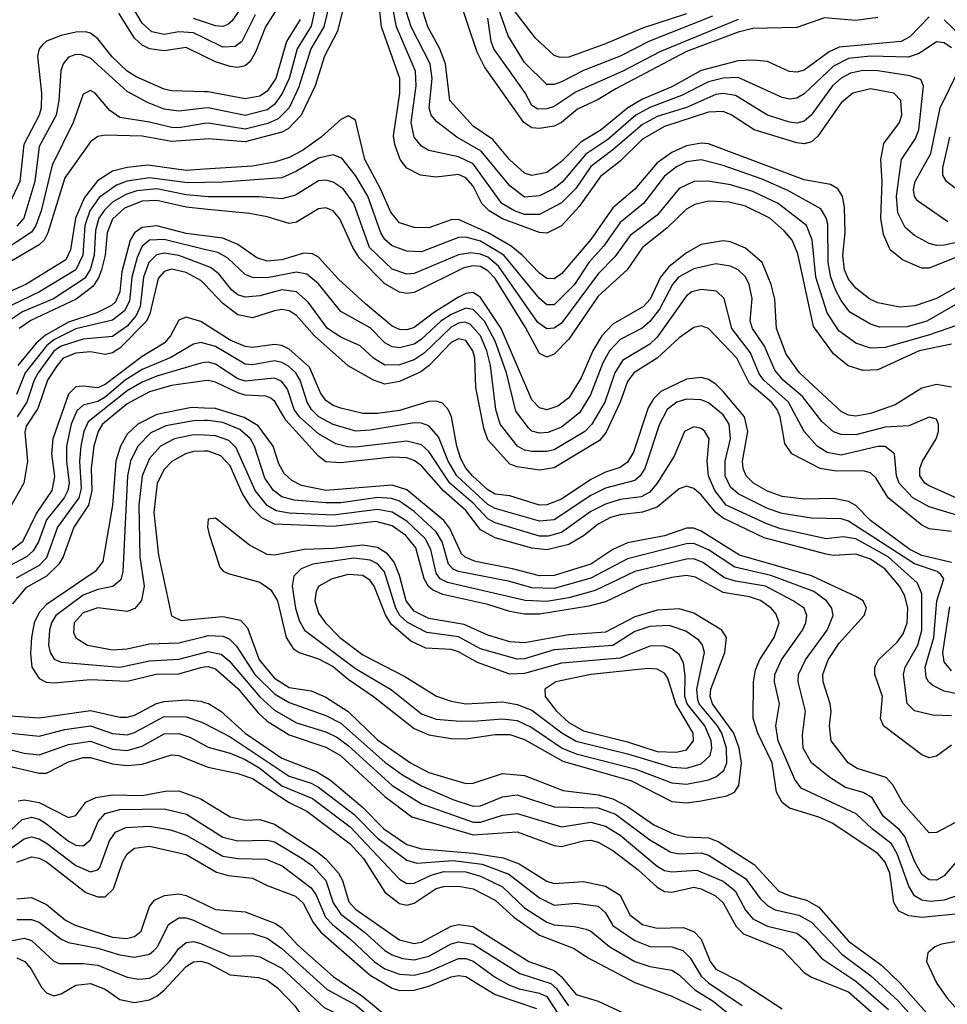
# Model space of a CAD drawing. Header units: inches. Extents: x 990535 to 1117859, y 769386 to 892122.
# Tile 769 of 1056: x 1069497 to 1072019, y 850253 to 852930. Entities that reach past the tile are written whole.
import ezdxf

# ---------------------------------------------------------------- set-up
doc = ezdxf.new("R2010")
doc.units = ezdxf.units.IN
doc.header["$MEASUREMENT"] = 0
doc.layers.add('B0865', color=7, linetype='Continuous')
doc.layers.add('B0875', color=7, linetype='Continuous')

msp = doc.modelspace()

# ---------------------------------------------------------------- linework, layer by layer
at = {"layer": 'B0865', "color": 5}
for points, elevation in [([(1070000, 852879.2), (1069970, 852893.8), (1069930, 852896.9), (1069890, 852889.5), (1069856.6, 852896.6), (1069830, 852920.5), (1069789.9, 852990)], 3260), ([(1070000, 852829.5), (1069950, 852854.4), (1069890, 852845.2), (1069850, 852850), (1069830, 852860.3), (1069810, 852879), (1069767.2, 852947.2)], 3280), ([(1070000, 852922.7), (1069970, 852932.9)], 3240), ([(1070000, 852733.7), (1069910, 852736.3), (1069890, 852741), (1069814.3, 852774.3), (1069790, 852790), (1069748.5, 852828.5), (1069710, 852877.8), (1069690, 852893), (1069676.4, 852896.4), (1069650, 852896.1), (1069610, 852886.4), (1069570, 852871.2), (1069559.1, 852860.9), (1069550.5, 852850), (1069546.1, 852830), (1069556.6, 852730), (1069555.7, 852690), (1069550, 852670), (1069508.8, 852590), (1069498.3, 852490), (1069470, 852430.4)], 3320), ([(1070000, 852689.1), (1069930, 852681.2), (1069890, 852686.2), (1069844.6, 852704.6), (1069790, 852734.8), (1069690, 852825), (1069665.7, 852834.3), (1069650, 852834.9), (1069630, 852827.7), (1069615.5, 852810), (1069609.2, 852790.8), (1069604.2, 852710), (1069596.4, 852670), (1069550, 852584.8), (1069538.8, 852490), (1069508.7, 852390), (1069490, 852368)], 3340), ([(1070000, 852647.1), (1069930, 852635.8), (1069910, 852636.4), (1069850, 852651.3), (1069770, 852664), (1069742.4, 852682.4), (1069702.3, 852730), (1069690, 852737.3), (1069670, 852727.3), (1069642.8, 852650), (1069586.2, 852533.8), (1069555.8, 852410), (1069541.4, 852370), (1069530, 852352.1), (1069450, 852299.5)], 3360), ([(1070000, 852605), (1069910, 852598.5), (1069830, 852612.9), (1069730, 852615.6), (1069710, 852612.4), (1069690, 852597.8), (1069620.6, 852499.4), (1069574.4, 852350), (1069563.9, 852330), (1069550, 852317.7), (1069434, 852250)], 3380), ([(1070000, 852523.2), (1069950, 852520.1), (1069846, 852534), (1069790, 852528), (1069750, 852518), (1069708.6, 852491.4), (1069673.6, 852446.4), (1069649.2, 852390), (1069635.6, 852304.4), (1069622.7, 852277.3), (1069513.8, 852210), (1069441.8, 852178.2)], 3420), ([(1070000, 852487.4), (1069953.4, 852486.6), (1069850, 852499.5), (1069790, 852490.7), (1069760.2, 852479.8), (1069713.8, 852446.2), (1069688, 852410), (1069674.5, 852370), (1069669.5, 852290), (1069650.3, 852250), (1069551.5, 852190), (1069450, 852141.4)], 3440), ([(1070000, 852449.4), (1069950, 852453.6), (1069870, 852469.5), (1069815.5, 852464.5), (1069785.6, 852454.4), (1069750, 852433.2), (1069727.7, 852412.3), (1069712.7, 852390), (1069703.5, 852356.5), (1069700.2, 852290), (1069689, 852250), (1069673.4, 852226.6), (1069589, 852171), (1069504.8, 852135.2), (1069470, 852112)], 3460), ([(1070000, 852414.8), (1069950, 852419.8), (1069870, 852438.3), (1069830, 852436.4), (1069782.6, 852417.4), (1069750, 852387.3), (1069735.3, 852350), (1069729.6, 852290), (1069719.9, 852250), (1069712.1, 852227.9), (1069695.9, 852204.1), (1069650.7, 852170), (1069528, 852112), (1069496.2, 852090)], 3480), ([(1070000, 852341.9), (1069950, 852348.1), (1069870, 852369.3), (1069830, 852365.2), (1069809.4, 852350.6), (1069798.1, 852330), (1069775.5, 852244.5), (1069770.1, 852189.9), (1069757.5, 852162.5), (1069747.1, 852152.9), (1069706.8, 852133.2), (1069630, 852107.9), (1069567.6, 852072.4), (1069542.6, 852050), (1069492, 851990)], 3520), ([(1070000, 852305.3), (1069890, 852331.8), (1069850, 852330.2), (1069830, 852313.7), (1069816.8, 852283.2), (1069802, 852230), (1069795.7, 852164.3), (1069782.1, 852137.9), (1069750, 852113.1), (1069650, 852089.8), (1069590, 852059.4), (1069570, 852043.2), (1069512.1, 851970), (1069489, 851911)], 3540), ([(1070000, 852262.5), (1069930, 852288.9), (1069890, 852295.3), (1069869.7, 852290.3), (1069848.8, 852270), (1069834, 852230), (1069824.6, 852150), (1069814.3, 852125.7), (1069790, 852096.8), (1069750, 852068.8), (1069670, 852061.4), (1069610, 852041.9), (1069590, 852028.2), (1069547.8, 851970), (1069536.8, 851950), (1069517, 851890), (1069490.2, 851850)], 3560), ([(1070000, 852210.3), (1069990, 852220.8), (1069950, 852242.1), (1069910, 852251.9), (1069890, 852244.8), (1069873.7, 852226.3), (1069851.4, 852130), (1069842.4, 852110), (1069770, 852036.5), (1069750, 852024.2), (1069730, 852019.6), (1069690, 852027.1), (1069650, 852023.6), (1069615.5, 852010), (1069599.3, 851990), (1069573.1, 851950), (1069547.2, 851872.8), (1069515.2, 851824.8), (1069511.1, 851808.9), (1069518.9, 851730), (1069508.6, 851670), (1069428.9, 851530)], 3580), ([(1070000, 852102.8), (1069990, 852109.1), (1069950, 852121.3), (1069930, 852113), (1069907.5, 852070), (1069889.9, 852050.1), (1069830, 852013.8), (1069730, 851938.2), (1069710, 851928.8), (1069670, 851933.7), (1069650, 851931.3), (1069630, 851911.7), (1069587.3, 851790), (1069583.8, 851750), (1069592.1, 851687.9), (1069585.3, 851650), (1069544.1, 851590), (1069504.9, 851510), (1069430, 851453.1)], 3620), ([(1070000, 852049.7), (1069990, 852052.5), (1069970, 852047.7), (1069908.6, 852011.4), (1069830, 851978.8), (1069784.3, 851950), (1069730, 851903.8), (1069710, 851892.3), (1069670, 851881.6), (1069653.2, 851866.8), (1069637.2, 851830), (1069625.1, 851770), (1069624.8, 851730), (1069631.9, 851670), (1069628.8, 851650), (1069618.2, 851630), (1069570.4, 851570), (1069548.2, 851510), (1069534.3, 851485.7), (1069516.3, 851470), (1069470, 851445)], 3640), ([(1070000, 851997.5), (1069990, 851996.4), (1069870, 851960.3), (1069830, 851944.3), (1069790, 851921), (1069683.8, 851836.2), (1069671.4, 851810), (1069663.3, 851770), (1069660.5, 851730), (1069664.2, 851655.8), (1069658.7, 851630), (1069600, 851550), (1069570, 851467.1), (1069550, 851446.5), (1069488.2, 851411.8)], 3660), ([(1070000, 851947.7), (1069910, 851935.1), (1069850, 851918.5), (1069790, 851885.1), (1069722.9, 851830), (1069710.4, 851810), (1069698.6, 851770), (1069691.8, 851710), (1069693.8, 851650), (1069684.7, 851610), (1069644.5, 851550), (1069615.4, 851470), (1069603.8, 851450), (1069570, 851417.4), (1069514.6, 851385.4), (1069478.4, 851341.6)], 3680), ([(1070000, 851874.1), (1069964.6, 851875.4), (1069870, 851856.8), (1069818.2, 851830), (1069790, 851802.7), (1069771.5, 851770), (1069759.2, 851730), (1069749.9, 851610), (1069723.1, 851456.9), (1069702.6, 851430), (1069570, 851340), (1069550, 851318.7), (1069536.7, 851290), (1069529.7, 851250.3), (1069527.3, 851207.3), (1069530.9, 851170), (1069550, 851138.9), (1069569.4, 851129.4), (1069590, 851126.9), (1069690, 851136.6), (1069790, 851131.9), (1069868.8, 851151.2), (1069930, 851152), (1069990, 851169.2), (1070000, 851170.3)], 3720), ([(1070000, 851840.3), (1069970, 851839.5), (1069894.7, 851825.3), (1069853.7, 851806.3), (1069818.7, 851770), (1069798.6, 851730), (1069790.2, 851689.8), (1069778, 851430), (1069772.4, 851407.6), (1069751.1, 851388.9), (1069710, 851381), (1069670, 851365.2), (1069596.1, 851310), (1069583.7, 851290), (1069578.2, 851270), (1069576.2, 851230), (1069580.1, 851210), (1069591.6, 851191.6), (1069610, 851183.1), (1069770, 851170.2), (1069850, 851187.4), (1069930, 851191.3), (1070000, 851209.9)], 3740), ([(1070000, 851800.1), (1069970, 851801.3), (1069918.4, 851790), (1069880.3, 851770), (1069850, 851736.7), (1069830.4, 851689.6), (1069821.3, 851610), (1069823.8, 851470), (1069835.9, 851390), (1069828.9, 851351.1), (1069810.6, 851329.4), (1069790, 851321.3), (1069710, 851330.8), (1069670, 851317.3), (1069645.6, 851290), (1069644.2, 851264.2), (1069650, 851249.6), (1069681.6, 851230), (1069750, 851216.6), (1069790, 851219.8), (1069850, 851233.2), (1069930, 851236.2), (1070000, 851253.2)], 3760), ([(1070000, 851756.5), (1069970, 851756.3), (1069948.2, 851750), (1069911.1, 851728.9), (1069890, 851707.1), (1069871.6, 851670), (1069862.2, 851590), (1069874.5, 851474.5), (1069910, 851309.4), (1069936.5, 851296.5), (1070000, 851302.7)], 3780), ([(1069430, 851040.1), (1069550, 851032.3), (1069690, 851052.3), (1069770, 851033.6), (1069790, 851034.1), (1069810, 851039.7), (1069869.1, 851070.9), (1069890, 851076.3), (1069950, 851081), (1069990, 851077.5), (1070000, 851074.2)], 3680), ([(1069430, 850995), (1069550, 850981.9), (1069619.8, 851000.2), (1069690, 851010.7), (1069750, 850989.2), (1069790, 850986.2), (1069810, 850992.3), (1069890, 851036), (1069950, 851034.6), (1069990, 851021.5), (1070000, 851016.4)], 3660), ([(1069450, 850951.6), (1069510, 850936.1), (1069550, 850931.1), (1069630, 850960), (1069690, 850969), (1069750, 850946.6), (1069790, 850943), (1069830, 850954.9), (1069890, 850988.6), (1069930, 850989.8), (1069959.6, 850979.6), (1070000, 850957.6)], 3640), ([(1069450, 850905.6), (1069550, 850881.9), (1069570, 850882), (1069630, 850912.1), (1069670, 850924), (1069690, 850924), (1069750, 850906.7), (1069790, 850902.3), (1069830, 850906.5), (1069910, 850931.4), (1069930, 850930.1), (1070000, 850901.9)], 3620), ([(1069493.1, 850806.9), (1069510.7, 850809.3), (1069550, 850801.8), (1069630, 850761.3), (1069650, 850766.9), (1069677.5, 850802.5), (1069704.3, 850815.7), (1069750, 850823.1), (1069830, 850821.4), (1069892.8, 850832.8), (1069930, 850834), (1069990, 850811.6), (1070000, 850805.5)], 3580), ([(1069455.5, 850710), (1069504.1, 850755.9), (1069530, 850762), (1069550, 850756.3), (1069570, 850744), (1069630, 850697.2), (1069650, 850686.4), (1069670, 850684.2), (1069690, 850700.6), (1069710.9, 850750), (1069730, 850772.5), (1069770, 850782.5), (1069890, 850785), (1069950.7, 850770.7), (1070000, 850739.6)], 3560), ([(1069430, 850646.8), (1069510, 850703.4), (1069530, 850708.4), (1069550, 850703.6), (1069570, 850691.9), (1069650, 850630.6), (1069690, 850613.6), (1069710, 850618.8), (1069715, 850625), (1069741.9, 850698.1), (1069758.3, 850721.7), (1069786.2, 850733.8), (1069850, 850737.4), (1069907.3, 850727.3), (1069950, 850713.6), (1070000, 850684.8)], 3540), ([(1069490, 850639.9), (1069530, 850654.4), (1069550, 850650.8), (1069570, 850640.6), (1069677.6, 850557.6), (1069710, 850545.2), (1069730, 850546), (1069752.8, 850567.2), (1069778, 850642), (1069790, 850662.2), (1069810, 850677.5), (1069850, 850683.6), (1069950, 850660.6), (1070000, 850631.6)], 3520), ([(1069490, 850539.9), (1069530, 850544.2), (1069570, 850524.7), (1069622.3, 850482.3), (1069648.3, 850468.3), (1069750, 850436.4), (1069788.1, 850431.9), (1069810, 850437.8), (1069827.3, 850452.7), (1069850, 850519), (1069863.8, 850536.2), (1069890.8, 850549.2), (1069930, 850554.1), (1069950, 850549.5), (1070000, 850525.5)], 3480), ([(1069490, 850484.3), (1069530, 850484.3), (1069550, 850476.3), (1069610, 850430.7), (1069630, 850421.5), (1069710, 850406), (1069770, 850387.6), (1069810, 850382), (1069850, 850389.7), (1069861.5, 850398.5), (1069872.2, 850410), (1069901.7, 850470), (1069930, 850488.9), (1069950, 850488.7), (1069970, 850481.9), (1070000, 850467.9)], 3460), ([(1069410, 850413.6), (1069510, 850433.2), (1069530, 850427), (1069590, 850370.9), (1069604.8, 850364.8), (1069670, 850364.8), (1069710, 850359.7), (1069790, 850327.3), (1069821.6, 850321.6), (1069850, 850324.7), (1069870, 850335.1), (1069904.9, 850370), (1069930, 850404.8), (1069950, 850421.4), (1069970, 850424), (1069990, 850418.9), (1070000, 850414.6)], 3440), ([(1069490, 850379.4), (1069511.3, 850370), (1069529.1, 850349.1), (1069557.9, 850297.9), (1069570, 850284.6), (1069590, 850276.3), (1069610, 850282.3), (1069650, 850305.2), (1069690, 850310.3), (1069730, 850294.9), (1069770, 850266.4), (1069810, 850258), (1069850, 850265.7), (1069870, 850275.7), (1069890, 850291.6), (1069950, 850356.4), (1069970, 850368.6), (1069990, 850371), (1070000, 850368.2)], 3420)]:
    msp.add_lwpolyline(points, dxfattribs=dict(at, elevation=elevation))
at = {"layer": 'B0875', "color": 5}
for points, elevation in [([(1070150, 853036.3), (1070074, 852926), (1070063.1, 852916.9), (1070050, 852911.2), (1070030, 852912.5), (1070000, 852922.7)], 3240), ([(1070306.7, 852990), (1070290, 852912.3), (1070251.5, 852850), (1070230.2, 852770), (1070211.3, 852728.7), (1070190, 852699), (1070170, 852684.2), (1070110, 852669.6), (1070010, 852690.2), (1070000, 852689.1)], 3340), ([(1070210, 852979.9), (1070166, 852910), (1070138.9, 852841.1), (1070123.7, 852816.3), (1070110, 852804.3), (1070090, 852799.8), (1070070, 852802.2), (1070030, 852814.6), (1070000, 852829.5)], 3280), ([(1071830, 852935.4), (1071770, 852927.6), (1071685.4, 852934.6), (1071610, 852908.7), (1071490, 852906), (1071450, 852896), (1071310, 852842.9), (1071118.1, 852741.9), (1071070, 852712.3), (1071014, 852686), (1070970, 852649.9), (1070950, 852640.1), (1070910, 852634), (1070890, 852636), (1070868, 852650), (1070761.1, 852801.1), (1070741.2, 852841.2), (1070691.2, 852990)], 3280), ([(1071380.9, 852939.1), (1071209.1, 852870.9), (1071129.6, 852830), (1071030, 852791.7), (1070970, 852761.1), (1070950, 852753.4), (1070930, 852753.8), (1070870, 852813.4), (1070825.7, 852885.7), (1070788.4, 852991.6)], 3240), ([(1070338.4, 852970), (1070324.5, 852910), (1070289.2, 852850), (1070255.7, 852744.3), (1070229.6, 852690), (1070199.9, 852660.1), (1070172.2, 852647.8), (1070110, 852632.3), (1070010, 852648.7), (1070000, 852647.1)], 3360), ([(1070373.8, 852950), (1070361.5, 852898.5), (1070325.8, 852830), (1070300.8, 852750), (1070262.2, 852670), (1070227.1, 852632.9), (1070210, 852623.7), (1070110, 852597.2), (1070010, 852605.7), (1070000, 852605)], 3380), ([(1072052.6, 852287.4), (1071970, 852254.5), (1071950, 852254.6), (1071896.8, 852276.8), (1071863.8, 852303.8), (1071845.7, 852345.7), (1071838.5, 852390), (1071841.8, 852490), (1071838, 852550), (1071846.8, 852593.2), (1071888.7, 852650), (1071895.2, 852670), (1071892.9, 852710), (1071873.3, 852730), (1071810, 852741.6), (1071761.9, 852730), (1071730, 852703.6), (1071666.9, 852613.1), (1071650, 852598), (1071630, 852592.3), (1071610, 852594.6), (1071494.2, 852630), (1071431.4, 852671.4), (1071410, 852679.8), (1071370, 852678.2), (1071250, 852639.3), (1071190, 852605), (1071130, 852545.3), (1071076.4, 852503.6), (1071018.5, 852421.5), (1070970, 852368.9), (1070930.5, 852349.5), (1070910, 852351.2), (1070810, 852388.6), (1070773.3, 852410), (1070753.8, 852430), (1070730, 852476.8), (1070710, 852499.9), (1070690, 852508.4), (1070630, 852501.8), (1070586.9, 852506.9), (1070550, 852526.2), (1070531.7, 852550), (1070517, 852590), (1070514, 852614), (1070530.6, 852730), (1070530.6, 852770), (1070481.1, 852910), (1070474.5, 852970)], 3380), ([(1072190, 852354), (1072010, 852316.9), (1071990, 852315.5), (1071970, 852321.2), (1071930, 852343.4), (1071904.4, 852364.4), (1071884.2, 852404.2), (1071880.6, 852450), (1071894.2, 852550), (1071932.9, 852607.1), (1071941.2, 852630), (1071954.5, 852750), (1071946.8, 852766.8), (1071917.4, 852777.4), (1071830, 852790.6), (1071790, 852791.7), (1071755.9, 852784.1), (1071730, 852770.7), (1071706.5, 852750), (1071648.8, 852670), (1071630, 852653.9), (1071610, 852648.5), (1071590, 852650.8), (1071530, 852670.5), (1071443.4, 852723.4), (1071410, 852729.2), (1071390, 852726), (1071310, 852690.7), (1071230, 852666.3), (1071190, 852645), (1071110, 852575.8), (1071050, 852530.7), (1071008.8, 852471.2), (1070970, 852431.9), (1070910, 852400.3), (1070870, 852400.4), (1070842.5, 852410), (1070808.1, 852430), (1070730, 852538.2), (1070690, 852556.8), (1070610, 852574.3), (1070590, 852585.7), (1070570, 852609.9), (1070561.7, 852650), (1070575.3, 852750), (1070573.1, 852790), (1070521.4, 852910), (1070510.1, 852970)], 3360), ([(1072030, 852853.4), (1072010, 852866.4), (1071990, 852869.5), (1071942.1, 852837.9), (1071912.7, 852827.3), (1071810, 852830), (1071750, 852824.2), (1071710, 852803.7), (1071630, 852727.8), (1071610, 852716.2), (1071590, 852713.9), (1071570, 852718.3), (1071450, 852772.7), (1071410, 852770.9), (1071370, 852760.6), (1071296.8, 852723.2), (1071210, 852690.8), (1071172.1, 852670), (1071095.8, 852604.2), (1071036.1, 852563.9), (1070971.8, 852488.2), (1070950, 852470.5), (1070910, 852450.5), (1070870, 852447.1), (1070830, 852477.6), (1070752.2, 852572.2), (1070685.4, 852610), (1070631.8, 852651.8), (1070616.3, 852670), (1070610.2, 852690.2), (1070618.9, 852770), (1070613, 852810), (1070561.5, 852910), (1070548.6, 852950)], 3340), ([(1071970, 852937.4), (1071917, 852883), (1071893.4, 852870), (1071725, 852855), (1071698, 852842), (1071630, 852792.7), (1071610, 852786.8), (1071588.8, 852788.8), (1071530, 852815.7), (1071490, 852819.8), (1071450, 852817.7), (1071350, 852791.2), (1071270, 852746.9), (1071190, 852713.8), (1071150.1, 852689.9), (1071078.3, 852630), (1071023.2, 852596.8), (1070970, 852544.3), (1070930, 852514.7), (1070890, 852505.8), (1070870, 852512.8), (1070828.6, 852550), (1070783.8, 852603.8), (1070730, 852640.1), (1070667.1, 852710), (1070654.8, 852810), (1070639.7, 852850), (1070607.3, 852910), (1070594.5, 852950)], 3320), ([(1071310, 852945.8), (1071190, 852906.7), (1071090, 852863.8), (1070990, 852828.1), (1070966.6, 852826.6), (1070950, 852832.5), (1070899.6, 852879.6), (1070830, 852970)], 3220), ([(1070137.4, 852942.6), (1070101.6, 852870), (1070083.4, 852856.6), (1070050, 852854.8), (1070000, 852879.2)], 3260), ([(1070259.8, 852930), (1070222.6, 852870), (1070194, 852770), (1070170, 852735.4), (1070150, 852721.7), (1070110, 852714.8), (1070010, 852733.4), (1070000, 852733.7)], 3320), ([(1071450, 852930.5), (1071237.7, 852842.3), (1071137, 852790), (1071010, 852733.1), (1070950, 852693.9), (1070930, 852687.1), (1070906, 852686), (1070890, 852696.4), (1070871.2, 852731.2), (1070786.5, 852850), (1070779, 852870), (1070770, 852934.1)], 3260), ([(1072081.4, 852861.4), (1072010, 852929.6)], 3320), ([(1072020, 852380), (1071937.6, 852437.6), (1071929.5, 852449.5), (1071927.2, 852467.2), (1071931.5, 852490), (1071974, 852566), (1071999.9, 852690), (1072048.2, 852790)], 3340), ([(1072070, 852216.7), (1071990, 852171.7), (1071931.8, 852151.8), (1071890, 852148.6), (1071830, 852159.6), (1071808.2, 852170), (1071770, 852199.9), (1071750, 852224.7), (1071739.6, 852250), (1071735.3, 852290), (1071740.9, 852350), (1071739.6, 852419.6), (1071734, 852450), (1071721.2, 852470), (1071701.6, 852481.6), (1071630, 852494.2), (1071370, 852592.5), (1071350, 852594.3), (1071310, 852587.1), (1071270, 852568.4), (1071230, 852540.9), (1071170, 852469.3), (1071110, 852418.6), (1071050, 852332.3), (1070970, 852238.9), (1070950, 852225.2), (1070930, 852226.4), (1070910, 852240.9), (1070863.5, 852290), (1070833.7, 852313.7), (1070771.1, 852350), (1070690, 852386.3), (1070670, 852385.9), (1070610, 852363.5), (1070570, 852364.6), (1070530, 852377.2), (1070506.4, 852406.4), (1070478.6, 852470), (1070436, 852550), (1070410, 852656.8), (1070390, 852668.4), (1070370, 852657.9), (1070316.9, 852610), (1070265.9, 852574.1), (1070230, 852554.7), (1070190, 852541.9), (1070130, 852531.1), (1070000, 852523.2)], 3420), ([(1072068.4, 852450), (1072016.5, 852490), (1072006.6, 852506.6), (1072007.2, 852527.2), (1072025.4, 852610)], 3320), ([(1072070, 852172.2), (1071962.9, 852110), (1071910, 852095), (1071834.2, 852094.2), (1071810, 852102.4), (1071754.4, 852134.4), (1071730, 852166.1), (1071715.2, 852195.2), (1071702.4, 852230), (1071694.7, 852270), (1071693.8, 852373.8), (1071690, 852391.3), (1071675.1, 852415.1), (1071585.2, 852465.2), (1071516.1, 852496.1), (1071410, 852533.2), (1071350, 852548.4), (1071310, 852543.2), (1071282.6, 852530), (1071250, 852504.4), (1071192.7, 852430), (1071130, 852378.6), (1071085.1, 852314.9), (1071044.6, 852270), (1071005.2, 852210), (1070950, 852154.3), (1070930, 852154.5), (1070910, 852171.8), (1070813.4, 852290), (1070750, 852327.4), (1070710, 852338.2), (1070690, 852338), (1070590, 852298.9), (1070550, 852300.6), (1070510, 852314.5), (1070490, 852332.6), (1070479.4, 852350), (1070443.6, 852450), (1070410, 852506.4), (1070372.9, 852552.9), (1070350, 852562.5), (1070310, 852553.6), (1070250, 852517.7), (1070210, 852500.1), (1070050, 852488.2), (1070000, 852487.4)], 3440), ([(1072070, 852107.6), (1071967.9, 852072.1), (1071850, 852038.7), (1071810, 852036.4), (1071770.6, 852050.7), (1071724.2, 852084.2), (1071692.5, 852132.5), (1071661.8, 852230), (1071651.5, 852331.5), (1071636, 852370), (1071559.3, 852430), (1071490, 852462.8), (1071430, 852481.1), (1071368.9, 852491.1), (1071330, 852489.6), (1071290, 852470.7), (1071230, 852398.4), (1071157.2, 852342.8), (1071115.4, 852284.6), (1071070, 852238.5), (1070970, 852104.7), (1070950, 852091.4), (1070930, 852089.6), (1070906.3, 852106.3), (1070799.3, 852259.3), (1070770, 852283.8), (1070750, 852292.4), (1070724.1, 852295.9), (1070690, 852290.2), (1070570, 852239.3), (1070550, 852238.2), (1070510, 852251.1), (1070448.5, 852310), (1070405.8, 852430), (1070376.7, 852470), (1070350, 852488.4), (1070330, 852493.3), (1070310, 852491.4), (1070247.1, 852452.9), (1070210, 852442.9), (1070148.3, 852448.3), (1070010, 852448.5), (1070000, 852449.4)], 3460), ([(1072030, 852047.6), (1071942.7, 852030), (1071830, 851978.3), (1071790, 851976.5), (1071749.1, 851989.1), (1071710, 852021.1), (1071655.4, 852095.4), (1071612.8, 852292.8), (1071596.9, 852330), (1071575.6, 852355.6), (1071536.3, 852390), (1071470, 852422.4), (1071426.3, 852433.7), (1071370, 852436.6), (1071332.3, 852427.7), (1071310, 852414.9), (1071257, 852363), (1071190.1, 852310), (1071148.4, 852250), (1071070, 852178.2), (1070990, 852061.1), (1070950, 852020.7), (1070930, 852012.3), (1070910, 852022.7), (1070872.6, 852092.6), (1070790, 852226.1), (1070770, 852247.3), (1070750, 852258.4), (1070730, 852260.8), (1070705, 852255), (1070570, 852188.3), (1070550, 852185.4), (1070530, 852188.7), (1070490, 852211.9), (1070421.3, 852281.3), (1070402.6, 852310), (1070368.1, 852388.1), (1070350, 852409.9), (1070330, 852418), (1070310, 852415.4), (1070250, 852379.4), (1070230, 852375.4), (1070170, 852393.8), (1070122.5, 852402.5), (1070000, 852414.8)], 3480), ([(1072030, 851931), (1071990, 851938.2), (1071950, 851928.1), (1071877, 851883), (1071810, 851858.9), (1071770, 851851.8), (1071750, 851854.9), (1071730, 851864.9), (1071617.3, 851970), (1071580.5, 852020.5), (1071554.3, 852090), (1071549.7, 852170), (1071540.5, 852210), (1071515.7, 852270), (1071470, 852308.6), (1071430, 852325.4), (1071410, 852328.5), (1071350, 852318.2), (1071310, 852295.9), (1071262.1, 852257.9), (1071239.5, 852230), (1071211.1, 852170), (1071192.9, 852150), (1071110, 852102.3), (1071079.8, 852070), (1071055.8, 852030), (1071023.9, 851956.1), (1070990, 851901.8), (1070960.5, 851879.5), (1070930, 851868.8), (1070910, 851874.2), (1070890, 851896.6), (1070806.3, 852090), (1070750, 852174.1), (1070730, 852187.7), (1070710, 852185.4), (1070690, 852175.4), (1070625.2, 852134.8), (1070570, 852093.3), (1070550, 852086.3), (1070530, 852087.1), (1070510, 852096.8), (1070437.5, 852157.5), (1070364.1, 852224.1), (1070310, 852284.3), (1070293.1, 852293.1), (1070270, 852295.2), (1070210, 852276.9), (1070170, 852273), (1070142, 852282), (1070090, 852318.2), (1070050, 852335.8), (1070000, 852341.9)], 3520), ([(1072131.7, 851590), (1071970, 851662.4), (1071957.9, 851670), (1071944.6, 851690), (1071943.8, 851710), (1071951.7, 851730), (1071988.9, 851790), (1071995.1, 851810), (1071995.4, 851830), (1071990, 851843.5), (1071970, 851849.1), (1071913.9, 851826.1), (1071850, 851822.5), (1071770, 851801.5), (1071730, 851801.9), (1071709.5, 851809.5), (1071677.9, 851837.9), (1071625, 851905), (1071573, 851950), (1071550, 851976.6), (1071522.1, 852042.1), (1071489.3, 852090), (1071483.4, 852110), (1071488.3, 852171.7), (1071479.9, 852210), (1071470, 852230.4), (1071450.4, 852250), (1071430, 852259.6), (1071390, 852265.8), (1071330, 852252.1), (1071288.6, 852230), (1071271.6, 852210), (1071237, 852143), (1071210, 852109), (1071189.1, 852090.9), (1071130, 852060.4), (1071100.4, 852030), (1071082.9, 851997.1), (1071048.8, 851910), (1071019, 851861), (1070970, 851822.3), (1070932.7, 851807.3), (1070910, 851806), (1070890, 851811.6), (1070880.2, 851820.2), (1070845.9, 851865.9), (1070820.3, 851970), (1070790, 852056), (1070760.8, 852110), (1070730, 852141.7), (1070710, 852145.1), (1070670, 852128.3), (1070641.9, 852110), (1070590, 852061.2), (1070570, 852048), (1070530, 852037.5), (1070510, 852040.1), (1070490, 852051.3), (1070450, 852092), (1070370, 852136.7), (1070310, 852211.8), (1070277.9, 852237.9), (1070250, 852243.2), (1070170, 852227.9), (1070130, 852228.9), (1070110, 852237.3), (1070062.5, 852282.5), (1070036.5, 852296.5), (1070000, 852305.3)], 3540), ([(1072086.9, 851570), (1071970, 851605.5), (1071925.3, 851630), (1071888.2, 851670), (1071880.7, 851690), (1071875.3, 851750), (1071850, 851769.9), (1071829.9, 851769.9), (1071730, 851746.3), (1071692.8, 851752.8), (1071664.8, 851770), (1071630, 851810), (1071587.5, 851890), (1071519.8, 851950), (1071507.1, 851967.1), (1071484.1, 852024.1), (1071433.2, 852090), (1071412, 852172), (1071391.4, 852191.4), (1071350, 852196.6), (1071324.8, 852190), (1071310, 852178.6), (1071230, 852066.9), (1071210, 852048), (1071136.4, 852003.6), (1071115.5, 851970), (1071088.4, 851890), (1071052.9, 851830), (1071033.5, 851810), (1070950, 851760.6), (1070930, 851755.8), (1070890, 851756.2), (1070870, 851759.8), (1070850.8, 851770.8), (1070803.1, 851830), (1070791.4, 851870), (1070776.8, 851990), (1070767.2, 852030), (1070750, 852070.5), (1070722, 852102), (1070707.5, 852107.5), (1070690, 852104.7), (1070670, 852094.3), (1070596.7, 852023.3), (1070570, 852004.9), (1070530, 851991.4), (1070490, 851990.8), (1070459.3, 852010), (1070422.7, 852042.7), (1070370, 852066.6), (1070333.9, 852090), (1070282, 852162), (1070250.2, 852190.2), (1070210, 852195.7), (1070150, 852178.7), (1070110, 852175.6), (1070090, 852182.2), (1070074.4, 852194.4), (1070038.4, 852238.4), (1070016.4, 852256.4), (1070000, 852262.5)], 3560), ([(1072030, 851538.7), (1071970, 851545.4), (1071950, 851555.7), (1071857.8, 851630), (1071824.7, 851684.7), (1071810, 851697.9), (1071790, 851703.2), (1071717.1, 851702.9), (1071673.2, 851710), (1071596.6, 851750), (1071577.7, 851777.7), (1071564.8, 851850), (1071556.2, 851870), (1071541.3, 851890), (1071481, 851941), (1071446.5, 852010), (1071370, 852089.9), (1071350, 852097.1), (1071330, 852093.3), (1071290, 852065.3), (1071230.3, 852009.7), (1071167, 851970), (1071150, 851946), (1071129.6, 851890), (1071091.5, 851808.5), (1071073.7, 851786.3), (1070950, 851711.2), (1070910, 851705), (1070850, 851714.2), (1070830, 851721.5), (1070770, 851788), (1070759.2, 851819.2), (1070737.5, 851930), (1070734.3, 852010), (1070729.4, 852030), (1070710, 852057.6), (1070690, 852062), (1070670, 852052.2), (1070610.3, 851989.7), (1070587.9, 851972.1), (1070530, 851945.9), (1070490, 851938.9), (1070458.9, 851950), (1070390, 851989.2), (1070298.8, 852070), (1070250, 852125.5), (1070230, 852138.2), (1070210, 852141.9), (1070190, 852138.4), (1070130, 852119.6), (1070090, 852127.6), (1070050, 852157.8), (1070000, 852210.3)], 3580), ([(1072030, 851454.3), (1071950, 851473.6), (1071917.5, 851490), (1071810, 851568), (1071770, 851609.1), (1071750, 851620.1), (1071710, 851628.6), (1071630, 851626.5), (1071570, 851634.1), (1071530, 851647.9), (1071492, 851670), (1071472.4, 851690), (1071464.1, 851710), (1071462.5, 851730), (1071476.8, 851810), (1071467.3, 851850), (1071410, 851918.9), (1071390, 851939.1), (1071370, 851951.5), (1071350, 851957), (1071310, 851952.8), (1071240.6, 851919.4), (1071220.5, 851899.5), (1071205.5, 851874.5), (1071165.8, 851754.3), (1071150, 851727.4), (1071130, 851712.8), (1071090, 851699.8), (1071050, 851679.6), (1070970, 851626), (1070930, 851611.1), (1070910, 851610.4), (1070830, 851635.2), (1070790, 851640.2), (1070770, 851651.5), (1070728.5, 851690), (1070710, 851711), (1070696.3, 851736.3), (1070685.4, 851770), (1070671.5, 851850), (1070662.1, 851870), (1070647.1, 851887.1), (1070630, 851893), (1070610, 851891.7), (1070530, 851867), (1070470, 851859), (1070430, 851859.5), (1070370, 851873.4), (1070350, 851880.7), (1070330, 851894.8), (1070315.6, 851915.6), (1070285.1, 851985.1), (1070230, 852033.7), (1070210, 852043.8), (1070190, 852046.7), (1070130, 852038.2), (1070110, 852041.5), (1070070, 852058.9), (1070000, 852102.8)], 3620), ([(1072050, 851096.8), (1072010, 851104.6), (1071979.9, 851119.9), (1071968.6, 851128.6), (1071961.9, 851141.9), (1071958.8, 851170), (1071982.2, 851250), (1071990.6, 851350), (1072009.9, 851409.9), (1072001.3, 851421.3), (1071991.5, 851430), (1071930, 851450.5), (1071750, 851566.7), (1071730, 851573.4), (1071650, 851575.2), (1071570, 851587.6), (1071530, 851600.6), (1071450, 851640.5), (1071430, 851659.3), (1071415.4, 851690), (1071415.3, 851730), (1071429.5, 851790), (1071425.9, 851830), (1071410, 851855.9), (1071370, 851888.6), (1071350, 851896.2), (1071310, 851897.9), (1071283.3, 851890), (1071257.5, 851870), (1071236.6, 851830), (1071196.5, 851710), (1071184.4, 851690), (1071170, 851677.5), (1071090, 851656.2), (1071050, 851636.8), (1070950, 851570.6), (1070910, 851566.4), (1070790, 851600.7), (1070770, 851611.5), (1070685.6, 851690), (1070662.4, 851730), (1070635.7, 851795.7), (1070610, 851825.9), (1070590, 851833.2), (1070570, 851833.7), (1070450, 851813.9), (1070411.6, 851811.6), (1070350, 851829), (1070310.7, 851850), (1070290.5, 851870), (1070279.2, 851890), (1070260.3, 851950), (1070248.3, 851970), (1070228.1, 851988.1), (1070210, 851998.2), (1070190, 852002.6), (1070130, 851991.9), (1070110, 851993.7), (1070030, 852041.5), (1070000, 852049.7)], 3640), ([(1072030, 851037.7), (1071979.1, 851039.1), (1071930, 851051.1), (1071910, 851071.1), (1071899.6, 851150), (1071904.2, 851170), (1071938.5, 851230), (1071950.1, 851270), (1071949.3, 851369.3), (1071937.9, 851397.9), (1071858.3, 851470), (1071770, 851518.7), (1071735.7, 851524.3), (1071690, 851518.8), (1071566.1, 851546.1), (1071530, 851558.3), (1071418.1, 851610), (1071386.6, 851650), (1071370.2, 851690), (1071365.8, 851730), (1071371.8, 851790), (1071360.2, 851810), (1071350, 851818.1), (1071330, 851822.6), (1071305, 851810), (1071276.3, 851743.7), (1071230.4, 851670), (1071210, 851645.2), (1071186.9, 851633.1), (1071130, 851625.1), (1071090, 851613.2), (1071050, 851592.5), (1070970, 851535.4), (1070934.4, 851525.6), (1070910, 851525.8), (1070790, 851562.3), (1070770, 851573.1), (1070730, 851615.4), (1070666.5, 851670), (1070610, 851755.7), (1070590, 851773.7), (1070550, 851784.1), (1070410, 851767.8), (1070388.4, 851768.4), (1070356.8, 851776.8), (1070310, 851804.4), (1070258.2, 851850), (1070243.8, 851870), (1070225.5, 851925.5), (1070210, 851946.5), (1070190, 851955), (1070110, 851947.3), (1070090, 851953.4), (1070030, 851993.3), (1070010, 851998.6), (1070000, 851997.5)], 3660), ([(1072030, 850958), (1071990, 850927.8), (1071970, 850923.7), (1071950, 850931.2), (1071845.4, 851010), (1071837.1, 851030), (1071843.1, 851090), (1071822.3, 851150), (1071822.2, 851170), (1071832.3, 851190), (1071882.3, 851237.7), (1071899.3, 851260.7), (1071910.2, 851290), (1071911.6, 851330), (1071903.4, 851363.4), (1071888.9, 851390), (1071850, 851435.8), (1071810, 851463.6), (1071770, 851476.5), (1071710, 851473.1), (1071690, 851476.5), (1071521.4, 851521.4), (1071410, 851574.8), (1071390, 851590.2), (1071350, 851638.6), (1071330, 851655.8), (1071310, 851661.6), (1071290, 851654.3), (1071230, 851604.7), (1071190, 851591), (1071130, 851583.9), (1071103.8, 851576.2), (1071070, 851558.2), (1071030, 851526.6), (1070990, 851503.2), (1070930, 851488.3), (1070890, 851493.1), (1070790, 851521.7), (1070750, 851542.7), (1070710, 851595.6), (1070649.2, 851649.2), (1070590, 851716.9), (1070570, 851731.7), (1070550, 851738.6), (1070510, 851740.8), (1070370, 851725.2), (1070330, 851728.3), (1070310, 851743.1), (1070221.3, 851841.3), (1070191.4, 851891.4), (1070180.5, 851900.5), (1070166.3, 851906.3), (1070110.6, 851909.4), (1070090, 851915), (1070030, 851944.5), (1070010, 851949.1), (1070000, 851947.7)], 3680), ([(1072070, 850762.7), (1071990, 850720.4), (1071970, 850719.2), (1071899.3, 850799.3), (1071870.7, 850850), (1071852.5, 850870), (1071774.1, 850894.1), (1071749.5, 850910), (1071703.2, 850970), (1071698.3, 851010), (1071703, 851050), (1071700.8, 851070), (1071681.3, 851130), (1071680.4, 851150), (1071694.7, 851190), (1071724.6, 851235.4), (1071793.3, 851310), (1071799.2, 851330), (1071796.4, 851336.4), (1071789.9, 851350), (1071770, 851362.3), (1071650, 851418.4), (1071454.5, 851474.5), (1071350, 851539.2), (1071330, 851547.3), (1071310, 851547.6), (1071250, 851526.6), (1071150, 851507.7), (1071110, 851489.5), (1071049.9, 851450.1), (1070950, 851418.8), (1070910, 851418), (1070837.3, 851437.3), (1070736.7, 851456.7), (1070708.4, 851468.4), (1070698, 851478), (1070666.8, 851546.8), (1070650, 851568.2), (1070550, 851652.1), (1070510, 851664.5), (1070330, 851650.1), (1070263.2, 851663.2), (1070236.8, 851676.8), (1070216.6, 851696.6), (1070202.2, 851722.2), (1070186.2, 851770), (1070146.1, 851826.1), (1070108, 851848), (1070030, 851873.1), (1070000, 851874.1)], 3720), ([(1072090, 850695.5), (1072010, 850603.1), (1071990, 850591.3), (1071970, 850592.1), (1071950, 850606), (1071930, 850642.1), (1071903.6, 850710), (1071888.5, 850728.5), (1071844.7, 850764.7), (1071815, 850815), (1071790, 850829), (1071742.5, 850842.5), (1071699.6, 850870), (1071650, 850910), (1071626.8, 850950), (1071625, 850985), (1071633.1, 851050), (1071613.9, 851130), (1071614.8, 851150), (1071633.1, 851190), (1071692.5, 851270), (1071708.9, 851310), (1071704.8, 851330), (1071690.3, 851350), (1071655.7, 851375.7), (1071539, 851419), (1071441.5, 851441.5), (1071370, 851488.9), (1071330, 851505.8), (1071310, 851504.8), (1071150, 851464.1), (1071050, 851411.8), (1070950, 851383.7), (1070890, 851385.4), (1070830, 851402.9), (1070690, 851429.6), (1070676, 851436), (1070663.4, 851450), (1070645.6, 851510), (1070630, 851538), (1070570, 851593.2), (1070530, 851621), (1070508.4, 851628.4), (1070470.8, 851630.8), (1070370, 851616.7), (1070330, 851616.7), (1070243.8, 851623.8), (1070210, 851632.8), (1070187.8, 851650), (1070163.8, 851683.8), (1070136.1, 851770), (1070124.9, 851790), (1070095.8, 851815.8), (1070050, 851834.5), (1070010, 851840.5), (1070000, 851840.3)], 3740), ([(1072049.6, 850550.4), (1072010, 850536.5), (1071972.9, 850532.9), (1071950, 850536.3), (1071930, 850548.1), (1071914.4, 850574.4), (1071882.7, 850662.7), (1071866.8, 850690), (1071814.5, 850730), (1071771.4, 850771.4), (1071621.3, 850841.3), (1071604.2, 850864.2), (1071559.1, 850970), (1071553.2, 851010), (1071562.9, 851070), (1071549.6, 851130), (1071549.9, 851150), (1071568.4, 851190), (1071625.1, 851270), (1071634.8, 851290), (1071637.5, 851310), (1071629.4, 851330), (1071600.2, 851350), (1071525, 851390), (1071443.4, 851403.4), (1071412.9, 851412.9), (1071354.4, 851454.4), (1071330, 851464), (1071310, 851463.6), (1071170, 851429.8), (1071061.9, 851378.1), (1070990, 851358.6), (1070930, 851348.2), (1070871.4, 851351.4), (1070660.2, 851400.2), (1070640.4, 851410), (1070630, 851425.6), (1070615.1, 851490), (1070599.5, 851519.5), (1070550, 851566.9), (1070510, 851591.3), (1070470, 851598.5), (1070350, 851582.7), (1070230, 851588.1), (1070195, 851595), (1070170, 851608.8), (1070137.5, 851650), (1070086.1, 851766.1), (1070065.8, 851785.8), (1070030, 851798.9), (1070000, 851800.1)], 3760), ([(1072059.6, 850500.4), (1071950, 850489.8), (1071913.9, 850493.9), (1071887, 850507), (1071873.4, 850530), (1071862.4, 850610), (1071850, 850639.5), (1071830, 850663.7), (1071705.7, 850745.7), (1071670, 850761.9), (1071590, 850786.2), (1071570, 850802), (1071554.8, 850830), (1071543.2, 850910), (1071504.3, 850990), (1071490.8, 851030), (1071491.8, 851130), (1071497.6, 851162.4), (1071509.4, 851190.6), (1071548.7, 851250), (1071561.9, 851290), (1071553.8, 851313.8), (1071540.1, 851330), (1071511.1, 851351.1), (1071481, 851361), (1071410, 851372.4), (1071334.3, 851414.3), (1071310, 851418.9), (1071270, 851413.7), (1071186.8, 851393.2), (1071090, 851347.3), (1071044.7, 851335.3), (1070910, 851314.2), (1070870, 851313.9), (1070830, 851321.3), (1070770, 851340.2), (1070647.7, 851367.7), (1070619.6, 851379.6), (1070608.6, 851388.6), (1070596.6, 851410), (1070574.1, 851494.1), (1070547.3, 851527.3), (1070510, 851553.9), (1070465.8, 851565.8), (1070350, 851551.8), (1070190, 851558.6), (1070155.8, 851575.8), (1070125.5, 851605.5), (1070102.6, 851642.6), (1070070, 851716.7), (1070043.9, 851743.9), (1070010, 851756.5), (1070000, 851756.5)], 3780), ([(1072030, 851159.4), (1072010, 851183.9), (1072007.1, 851210), (1072026, 851334)], 3620), ([(1070000, 851302.7), (1070050, 851307.6), (1070097.6, 851297.6), (1070116.7, 851276.7), (1070148.2, 851190), (1070190, 851139.8), (1070230, 851114.1), (1070290, 851105.6), (1070330, 851088.4), (1070390, 851049.1), (1070470, 850972.2), (1070560.1, 850910), (1070610, 850883.4), (1070710, 850853.7), (1070730, 850854.7), (1070810, 850880.7), (1070870, 850875.5), (1070974.9, 850834.9), (1071070, 850822.4), (1071110, 850812.2), (1071150, 850791.2), (1071221, 850741), (1071276.3, 850716.3), (1071309, 850709), (1071370, 850706.2), (1071396.4, 850696.4), (1071493.7, 850633.7), (1071561.3, 850561.3), (1071588.9, 850548.9), (1071636.6, 850536.6), (1071670, 850517.6), (1071750, 850425.1), (1071839.6, 850359.6), (1071890, 850311.6), (1072013, 850173)], 3780), ([(1070000, 851253.2), (1070010, 851255.6), (1070050, 851254.3), (1070067.1, 851247.1), (1070086.8, 851226.8), (1070136.6, 851150), (1070190, 851097.4), (1070230, 851073.8), (1070330, 851038.8), (1070370, 851018), (1070490, 850911.7), (1070537.6, 850877.6), (1070590, 850847.5), (1070674.8, 850810), (1070730, 850791.9), (1070750, 850793.2), (1070810, 850817.8), (1070850, 850822.8), (1070950, 850790.3), (1071070, 850787.7), (1071116.7, 850770), (1071210, 850700.4), (1071267.1, 850667.1), (1071290, 850662.9), (1071350, 850665), (1071370, 850658.8), (1071470, 850595.7), (1071510, 850541.3), (1071530, 850521.7), (1071551, 850510), (1071615.6, 850495.6), (1071650, 850476.9), (1071732.5, 850390), (1071810.7, 850330.7), (1071884.1, 850264.1), (1071987.5, 850147.5)], 3760), ([(1070000, 851209.9), (1070010, 851212.5), (1070045.4, 851205.4), (1070066.6, 851186.6), (1070150, 851089.1), (1070190, 851053), (1070250, 851018.5), (1070330, 850994.4), (1070359.4, 850979.4), (1070390, 850956.8), (1070510, 850848.4), (1070590, 850798.1), (1070730, 850748.7), (1070750, 850748.1), (1070810, 850767.5), (1070850, 850772.5), (1070970, 850736), (1071050, 850748.6), (1071090, 850737.9), (1071130, 850712.9), (1071230, 850628.6), (1071250, 850617), (1071270, 850613.4), (1071338.3, 850618.3), (1071410, 850588.5), (1071442.3, 850562.3), (1071470, 850509.7), (1071490, 850486.2), (1071530, 850466.3), (1071610, 850446.8), (1071632.7, 850430), (1071678.2, 850378.2), (1071770, 850316.5), (1071859, 850239)], 3740), ([(1070000, 851170.3), (1070010, 851171.3), (1070030, 851165.7), (1070090, 851111.9), (1070145.5, 851045.5), (1070170, 851022.9), (1070230, 850985.9), (1070330, 850952.3), (1070369.1, 850930), (1070490, 850818.7), (1070563.2, 850763.2), (1070730, 850714.1), (1070850, 850722.7), (1070950, 850684.7), (1070970, 850682.5), (1071030, 850697.6), (1071050, 850699.2), (1071070, 850694.6), (1071110, 850671.2), (1071178.9, 850618.9), (1071230, 850571.8), (1071250, 850560.5), (1071270, 850558.7), (1071330, 850571.8), (1071350, 850567), (1071388.4, 850548.4), (1071410, 850529.7), (1071444.6, 850464.6), (1071464.7, 850444.7), (1071570, 850402.1), (1071630, 850340.1), (1071650, 850327.5), (1071750, 850287.2), (1071833.8, 850213.9)], 3720), ([(1070000, 851074.2), (1070010.6, 851070.6), (1070044.3, 851050), (1070110.6, 850990.6), (1070210, 850922.6), (1070305.3, 850885.3), (1070342.6, 850862.6), (1070428.3, 850790), (1070487, 850730), (1070550, 850688.1), (1070590, 850676.4), (1070730, 850664.5), (1070811.3, 850651.3), (1070855, 850635), (1070930, 850588.1), (1070950, 850581.7), (1071030, 850587.3), (1071090, 850574.3), (1071130, 850550.1), (1071156.4, 850496.4), (1071190, 850470.1), (1071230, 850460.6), (1071301.9, 850461.9), (1071330.9, 850450.9), (1071350.2, 850430.2), (1071373.9, 850370), (1071390, 850348.6), (1071455.9, 850315.9), (1071570, 850241.5)], 3680), ([(1070000, 851016.4), (1070070, 850980.9), (1070230, 850873.5), (1070290, 850854.7), (1070310, 850844), (1070405.9, 850770), (1070470, 850704.6), (1070550, 850645.5), (1070576.7, 850636.7), (1070675.6, 850644.4), (1070754.8, 850634.8), (1070827.2, 850607.2), (1070910, 850542.6), (1070950, 850523.1), (1071010, 850528.5), (1071070, 850519.9), (1071090, 850502.1), (1071110, 850467.3), (1071170, 850426.6), (1071210, 850410.6), (1071270, 850410.1), (1071299.7, 850399.7), (1071319.7, 850379.7), (1071349.8, 850330), (1071370, 850311.8), (1071461.6, 850250)], 3660), ([(1070000, 850957.6), (1070010, 850952.2), (1070070, 850936.2), (1070110, 850918.8), (1070150, 850895), (1070210, 850847.5), (1070293.3, 850813.3), (1070395.6, 850735.6), (1070530, 850593.6), (1070550, 850581.9), (1070570, 850582.6), (1070615.6, 850604.4), (1070650, 850614), (1070710, 850613.2), (1070750, 850602.2), (1070810, 850572.4), (1070870, 850515.4), (1070930, 850476.6), (1070950, 850469.6), (1071005.1, 850465.1), (1071037.5, 850457.5), (1071050, 850452), (1071101.5, 850410), (1071170, 850370), (1071210, 850356.4), (1071270, 850346.6), (1071290, 850333.9), (1071332.6, 850292.6), (1071382.3, 850262.3), (1071445.9, 850210)], 3640), ([(1070000, 850901.9), (1070010, 850897.9), (1070090, 850881.1), (1070130, 850867), (1070230, 850801.6), (1070278.3, 850778.3), (1070396.2, 850690), (1070431.9, 850650), (1070490, 850558.2), (1070530, 850527.8), (1070550, 850523.3), (1070570, 850528.3), (1070630, 850568.3), (1070650, 850573.9), (1070690, 850574.8), (1070730, 850567.7), (1070790, 850536.2), (1070840.5, 850490), (1070910, 850441.8), (1071005, 850405), (1071041.1, 850381.1), (1071170, 850313), (1071270, 850275.4), (1071350, 850237.3)], 3620), ([(1070000, 850805.5), (1070070, 850762.6), (1070110, 850754.2), (1070150, 850755.8), (1070190, 850743), (1070303.5, 850670), (1070330, 850648.7), (1070363.9, 850610), (1070374.9, 850590), (1070392.4, 850532.4), (1070410, 850511.9), (1070530, 850429), (1070570, 850418.6), (1070590, 850422), (1070670, 850466), (1070690.8, 850470.8), (1070730, 850465.2), (1070881.5, 850370), (1070950, 850345.8), (1070969.2, 850329.2), (1071010, 850279.8), (1071070, 850262.2), (1071150, 850225.1)], 3580), ([(1070000, 850739.6), (1070050, 850708.1), (1070090, 850698.1), (1070170, 850700), (1070190, 850694.8), (1070265, 850650), (1070293.6, 850630), (1070329.8, 850590), (1070349.6, 850529.6), (1070370, 850498.2), (1070434.4, 850450), (1070490, 850400.1), (1070510, 850388.3), (1070538.4, 850378.4), (1070570, 850374.7), (1070610, 850384.7), (1070670, 850417.9), (1070690, 850423.5), (1070730, 850416.7), (1070857.3, 850337.3), (1070941.5, 850310), (1070956.3, 850296.3), (1070989.4, 850249.4)], 3560), ([(1070000, 850684.8), (1070050, 850656.1), (1070090, 850649.6), (1070167.7, 850647.7), (1070210.7, 850630), (1070290.1, 850570), (1070303.4, 850550), (1070329, 850490), (1070347.4, 850470), (1070398, 850430), (1070461, 850370), (1070490, 850350.3), (1070530, 850335.2), (1070570, 850332.7), (1070610, 850342.9), (1070690, 850377.7), (1070710, 850377.6), (1070730, 850370.7), (1070790, 850327.2), (1070826.7, 850306.7), (1070855.5, 850295.5), (1070910, 850284.2), (1070930, 850274.7), (1070970, 850213.2)], 3540), ([(1070000, 850631.6), (1070032.6, 850612.6), (1070064, 850604), (1070130, 850596.5), (1070170, 850576.5), (1070247.5, 850547.5), (1070268.2, 850528.2), (1070295.6, 850475.6), (1070316.4, 850450), (1070450, 850332.9), (1070510, 850297.2), (1070530, 850291.1), (1070570, 850291.7), (1070610, 850302.8), (1070670, 850328.3), (1070690, 850331.9), (1070710, 850329), (1070790, 850279.8), (1070902.1, 850242.1)], 3520), ([(1070000, 850525.5), (1070030, 850511.2), (1070110, 850505.1), (1070192.8, 850472.8), (1070210, 850461.2), (1070253.8, 850413.8), (1070349.2, 850329.2), (1070430, 850274.7), (1070487.7, 850227.7)], 3480), ([(1070000, 850467.9), (1070050, 850444.6), (1070130, 850446.2), (1070170, 850433), (1070210, 850404.8), (1070333.4, 850293.4), (1070410, 850251.8), (1070470, 850202.3), (1070510, 850179.4), (1070550, 850174.3), (1070630, 850188.2), (1070667.4, 850187.4), (1070790, 850151.3), (1070810, 850132.6), (1070824.2, 850110), (1070855.6, 850035.6), (1070890, 850006.2), (1070906.4, 850000)], 3460), ([(1070000, 850414.6), (1070070, 850383.9), (1070130, 850386.5), (1070150, 850382.6), (1070210, 850351.4), (1070325.2, 850245.2), (1070410, 850203.8), (1070510, 850136.3), (1070550, 850132.1), (1070610, 850145.5), (1070630, 850145.8), (1070742.1, 850122.1), (1070767, 850107), (1070782.4, 850090), (1070824.9, 850010), (1070836.4, 850000)], 3440), ([(1072070, 850428.9), (1072002.9, 850417.1), (1071985.1, 850410), (1071966.2, 850393.8), (1071962.6, 850370), (1071990.3, 850310), (1072018.7, 850270), (1072070, 850211.9)], 3820), ([(1070000, 850368.2), (1070010, 850365.3), (1070070, 850334), (1070146.6, 850326.6), (1070170, 850318.9), (1070198.4, 850298.4), (1070244.8, 850250), (1070290, 850185.6), (1070350, 850157.3), (1070430, 850135.6), (1070490, 850099.9), (1070530, 850090.6), (1070610, 850102.7), (1070730, 850070.7), (1070750, 850055.3), (1070782, 850010), (1070791.5, 850000)], 3420)]:
    msp.add_lwpolyline(points, dxfattribs=dict(at, elevation=elevation))
for points, elevation in [([(1070030, 851574.8), (1070010, 851571.8), (1070007.9, 851550), (1070012.5, 851530), (1070041.6, 851441.6), (1070050.8, 851430.8), (1070064.4, 851424.4), (1070150, 851400.9), (1070180.4, 851380.4), (1070198.3, 851350), (1070222, 851250), (1070240.8, 851220.8), (1070257, 851210), (1070310, 851192.7), (1070350, 851171.8), (1070390, 851137.1), (1070459.6, 851090), (1070570, 851003.2), (1070610, 850986.3), (1070670, 850976.2), (1070710, 850975.4), (1070790, 850987.2), (1070830, 850986.5), (1070870, 850972.9), (1070973.9, 850913.9), (1071160.6, 850860.6), (1071270, 850804.8), (1071310, 850801), (1071350, 850806.9), (1071420, 850820), (1071440.8, 850830), (1071451.9, 850848.1), (1071459.9, 850910), (1071453.2, 850950), (1071438.4, 850990), (1071380.9, 851070), (1071374.6, 851090), (1071376.3, 851110), (1071413.9, 851210), (1071418.8, 851250), (1071405.9, 851270), (1071330, 851316.4), (1071290, 851328.1), (1071230, 851324.6), (1071170, 851306.6), (1071090, 851264.7), (1070990, 851257.9), (1070870, 851235.5), (1070830, 851238.5), (1070770, 851257.1), (1070705.8, 851285.8), (1070610, 851302.4), (1070570, 851322.2), (1070548.3, 851350), (1070530, 851418.5), (1070515.2, 851455.2), (1070497.4, 851477.4), (1070470, 851494.7), (1070430, 851501.7), (1070350, 851492.1), (1070270.6, 851489.4), (1070190, 851474.2), (1070170, 851475.6), (1070121.8, 851501.8)], 3820), ([(1070405.7, 851465.7), (1070294.4, 851450), (1070262.7, 851437.3), (1070242.6, 851417.4), (1070238.3, 851390), (1070247.6, 851330), (1070256.8, 851296.8), (1070271.5, 851270), (1070410, 851165.8), (1070508.4, 851108.4), (1070590, 851043.2), (1070630, 851028.8), (1070684, 851024), (1070730, 851022.6), (1070810, 851029.8), (1070850, 851024.6), (1070890, 851006.2), (1070972.1, 850950), (1071010, 850934.2), (1071170, 850893.9), (1071270, 850855), (1071310, 850851.6), (1071370, 850863.2), (1071390, 850871.3), (1071411.2, 850888.8), (1071419.3, 850910), (1071418.9, 850950), (1071406.4, 850990), (1071394.5, 851010), (1071344.8, 851070), (1071340.9, 851080.9), (1071338.1, 851110), (1071358.5, 851210), (1071353.5, 851230), (1071343.3, 851243.3), (1071308, 851268), (1071262.9, 851282.9), (1071210, 851280.4), (1071170, 851266.5), (1071110, 851228.8), (1070950, 851216.9), (1070870, 851192.7), (1070850, 851191.5), (1070750, 851219.6), (1070690, 851252.3), (1070604.4, 851264.4), (1070551.6, 851291.6), (1070530.9, 851310), (1070519.8, 851330), (1070488.9, 851428.9), (1070470, 851450.4), (1070450, 851460.7)], 3840), ([(1070390, 851421.8), (1070346.5, 851410), (1070310.8, 851390), (1070303.5, 851376.5), (1070299.7, 851350), (1070310, 851316.6), (1070328.5, 851290), (1070368, 851250), (1070430, 851203.6), (1070544, 851144), (1070630.7, 851090.7), (1070670, 851077.4), (1070710, 851070.3), (1070810, 851075.7), (1070850, 851068), (1070890, 851052.9), (1070971, 850991), (1071010, 850969), (1071150, 850934.2), (1071270, 850897.8), (1071310, 850895.5), (1071350, 850906.9), (1071374.7, 850930), (1071379.2, 850950), (1071376.9, 850970), (1071359.5, 851010), (1071312, 851070), (1071305.8, 851090), (1071306.6, 851146.6), (1071301.4, 851181.4), (1071290, 851203.8), (1071270, 851219.9), (1071247.8, 851227.8), (1071210, 851226.5), (1071130, 851194), (1070970, 851180.5), (1070870, 851152.7), (1070830, 851150.4), (1070742.1, 851182.1), (1070690, 851211.6), (1070670, 851217.8), (1070601.3, 851221.3), (1070560.6, 851240.6), (1070506.9, 851286.9), (1070491.9, 851311.9), (1070460.6, 851390), (1070450, 851405.8), (1070430, 851419.1)], 3860), ([(1071206.1, 851166.1), (1071049.7, 851150.3), (1070955, 851130), (1070925.2, 851110), (1070925.4, 851090), (1070956.7, 851050), (1070990, 851019.7), (1071030, 850996.6), (1071150, 850967.3), (1071230, 850940.9), (1071281.6, 850938.4), (1071310, 850945.4), (1071329.3, 850970), (1071327.7, 850990), (1071281.2, 851070), (1071259.6, 851139.6), (1071250, 851153.9), (1071230, 851164.6)], 3880)]:
    msp.add_lwpolyline(points, close=True, dxfattribs=dict(at, elevation=elevation))

doc.saveas('drawing.dxf')
